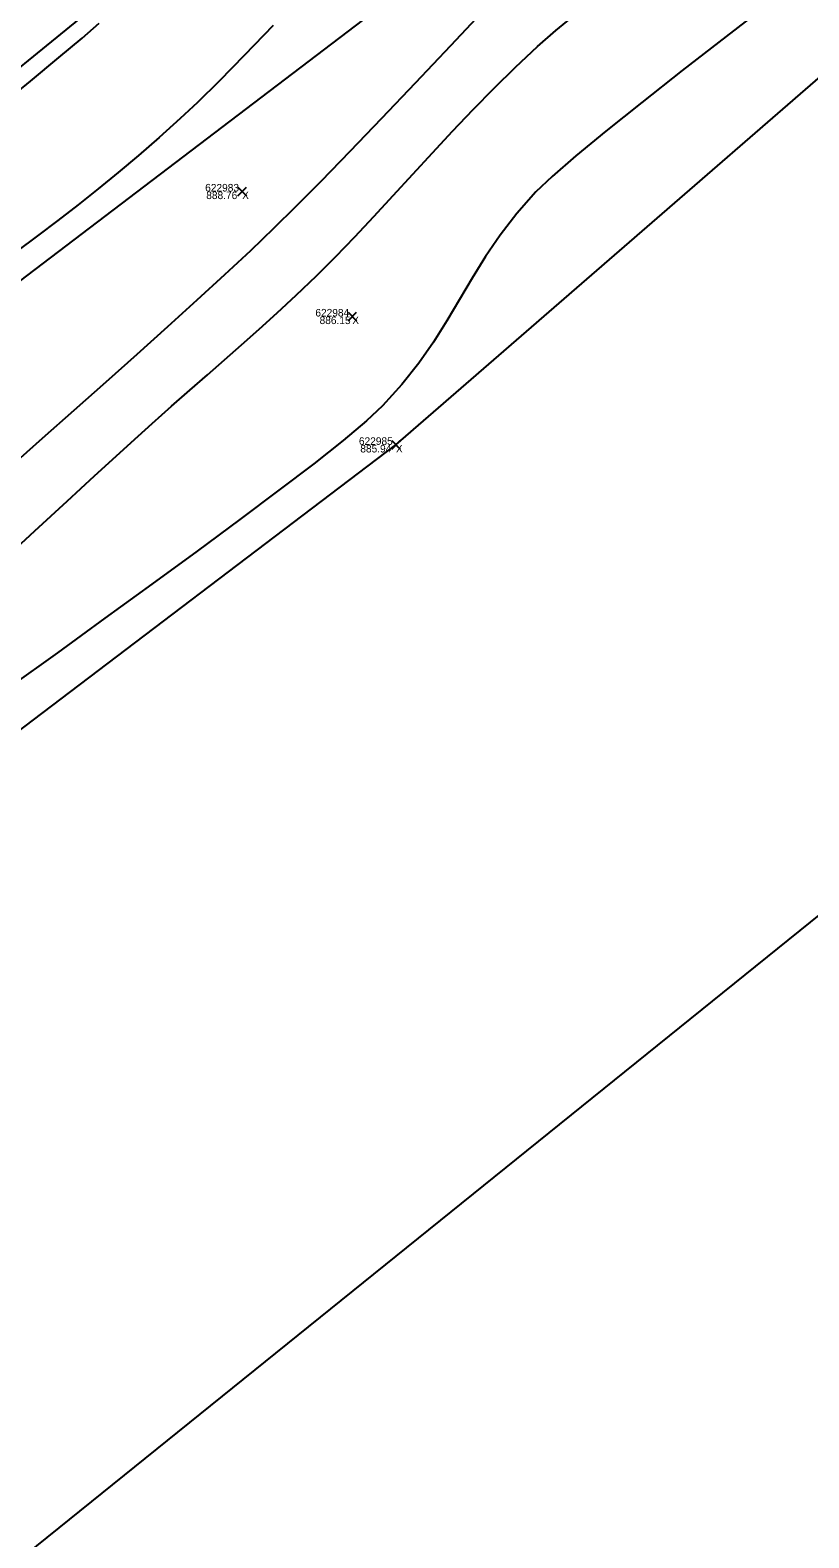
# Model space of a CAD drawing. Extents: x 1957117 to 1971063, y 701601 to 715861.
# Drawn here: x 1968409.1 to 1968445.1, y 710666.5 to 710736.2 of the extents above; entities that cross this region are included whole.
import ezdxf

# ---------------------------------------------------------------- set-up
doc = ezdxf.new("R2010")
doc.units = 0
for name, color, linetype in [('AP_X_Lights', 7, 'Continuous'), ('DT_X_Contour_Minor', 7, 'Continuous'), ('DT_X_TIN_Hull', 7, 'Continuous'), ('PV_P_Shoulder', 7, 'Continuous'), ('RS_Raster1', 7, 'Continuous'), ('RW_X_Esmt_RR', 7, 'Continuous'), ('RW_X_Fee_RW', 7, 'Continuous'), ('SC_Scratch1', 7, 'Continuous'), ('SC_Shading5', 7, 'Continuous')]:
    doc.layers.add(name, color=color, linetype=linetype)

msp = doc.modelspace()

# ---------------------------------------------------------------- linework, layer by layer
at = {"layer": 'AP_X_Lights'}
for p, q in [((1968418.71, 710728.527), (1968419.098, 710728.917)), ((1968418.71, 710728.917), (1968419.098, 710728.527)), ((1968423.793, 710722.753), (1968424.181, 710723.143)), ((1968423.793, 710723.143), (1968424.181, 710722.753)), ((1968425.807, 710716.823), (1968426.195, 710717.213)), ((1968425.807, 710717.213), (1968426.195, 710716.823))]:
    msp.add_line(p, q, dxfattribs=at)
at = {"layer": 'DT_X_Contour_Minor'}
for points in [[(1968443.405, 710737.552), (1968441.246, 710735.887), (1968439.213, 710734.306), (1968437.348, 710732.838), (1968435.696, 710731.514), (1968434.302, 710730.364), (1968433.209, 710729.416), (1968432.462, 710728.701), (1968431.58, 710727.702), (1968430.817, 710726.707), (1968430.143, 710725.715), (1968429.528, 710724.726), (1968428.941, 710723.739), (1968428.354, 710722.753), (1968427.735, 710721.769), (1968427.055, 710720.785), (1968426.283, 710719.801), (1968425.39, 710718.817), (1968424.645, 710718.125), (1968423.571, 710717.227), (1968422.21, 710716.15), (1968420.604, 710714.92), (1968418.796, 710713.564), (1968416.827, 710712.109), (1968414.738, 710710.582), (1968412.573, 710709.009), (1968410.374, 710707.418), (1968408.181, 710705.835)], [(1968443.405, 710737.552), (1968441.246, 710735.887), (1968439.213, 710734.306), (1968437.348, 710732.838), (1968435.696, 710731.514), (1968434.302, 710730.364), (1968433.209, 710729.416), (1968432.462, 710728.701), (1968431.58, 710727.702), (1968430.817, 710726.707), (1968430.143, 710725.715), (1968429.528, 710724.726), (1968428.941, 710723.739), (1968428.354, 710722.753), (1968427.735, 710721.769), (1968427.055, 710720.785), (1968426.283, 710719.801), (1968425.39, 710718.817), (1968424.645, 710718.125), (1968423.571, 710717.227), (1968422.21, 710716.15), (1968420.604, 710714.92), (1968418.796, 710713.564), (1968416.827, 710712.109), (1968414.738, 710710.582), (1968412.573, 710709.009), (1968410.374, 710707.418), (1968408.181, 710705.835)], [(1968407.634, 710711.474), (1968409.332, 710713.042), (1968410.831, 710714.425), (1968412.094, 710715.589), (1968413.089, 710716.504), (1968413.781, 710717.135), (1968414.746, 710718.005), (1968415.644, 710718.801), (1968416.49, 710719.544), (1968417.301, 710720.252), (1968418.092, 710720.945), (1968418.881, 710721.64), (1968419.683, 710722.358), (1968420.514, 710723.116), (1968421.391, 710723.934), (1968422.33, 710724.831), (1968423.215, 710725.708), (1968424.099, 710726.622), (1968424.987, 710727.567), (1968425.88, 710728.535), (1968426.781, 710729.52), (1968427.695, 710730.516), (1968428.622, 710731.516), (1968429.568, 710732.513), (1968430.533, 710733.501), (1968431.523, 710734.473), (1968432.538, 710735.422), (1968433.385, 710736.157), (1968434.485, 710737.061)], [(1968407.634, 710711.474), (1968409.332, 710713.042), (1968410.831, 710714.425), (1968412.094, 710715.589), (1968413.089, 710716.504), (1968413.781, 710717.135), (1968414.746, 710718.005), (1968415.644, 710718.801), (1968416.49, 710719.544), (1968417.301, 710720.252), (1968418.092, 710720.945), (1968418.881, 710721.64), (1968419.683, 710722.358), (1968420.514, 710723.116), (1968421.391, 710723.934), (1968422.33, 710724.831), (1968423.215, 710725.708), (1968424.099, 710726.622), (1968424.987, 710727.567), (1968425.88, 710728.535), (1968426.781, 710729.52), (1968427.695, 710730.516), (1968428.622, 710731.516), (1968429.568, 710732.513), (1968430.533, 710733.501), (1968431.523, 710734.473), (1968432.538, 710735.422), (1968433.385, 710736.157), (1968434.485, 710737.061)], [(1968408.237, 710716.039), (1968409.689, 710717.324), (1968411.156, 710718.623), (1968412.621, 710719.925), (1968414.066, 710721.216), (1968415.474, 710722.483), (1968416.827, 710723.712), (1968418.109, 710724.889), (1968419.301, 710726.003), (1968420.387, 710727.038), (1968421.384, 710728.022), (1968422.563, 710729.218), (1968423.894, 710730.592), (1968425.352, 710732.113), (1968426.907, 710733.748), (1968428.532, 710735.465), (1968430.2, 710737.232)], [(1968408.237, 710716.039), (1968409.689, 710717.324), (1968411.156, 710718.623), (1968412.621, 710719.925), (1968414.066, 710721.216), (1968415.474, 710722.483), (1968416.827, 710723.712), (1968418.109, 710724.889), (1968419.301, 710726.003), (1968420.387, 710727.038), (1968421.384, 710728.022), (1968422.563, 710729.218), (1968423.894, 710730.592), (1968425.352, 710732.113), (1968426.907, 710733.748), (1968428.532, 710735.465), (1968430.2, 710737.232)], [(1968407.608, 710732.59), (1968409.131, 710733.825), (1968410.449, 710734.908), (1968411.521, 710735.809), (1968412.308, 710736.498)], [(1968407.608, 710732.59), (1968409.131, 710733.825), (1968410.449, 710734.908), (1968411.521, 710735.809), (1968412.308, 710736.498)], [(1968420.342, 710736.39), (1968419.017, 710735.02), (1968417.841, 710733.824), (1968416.842, 710732.835), (1968416.049, 710732.087), (1968415.075, 710731.216), (1968414.122, 710730.391), (1968413.184, 710729.604), (1968412.255, 710728.847), (1968411.328, 710728.111), (1968410.396, 710727.39), (1968409.453, 710726.674), (1968408.491, 710725.956)], [(1968420.342, 710736.39), (1968419.017, 710735.02), (1968417.841, 710733.824), (1968416.842, 710732.835), (1968416.049, 710732.087), (1968415.075, 710731.216), (1968414.122, 710730.391), (1968413.184, 710729.604), (1968412.255, 710728.847), (1968411.328, 710728.111), (1968410.396, 710727.39), (1968409.453, 710726.674), (1968408.491, 710725.956)]]:
    msp.add_lwpolyline(points, dxfattribs=at)
at = {"layer": 'DT_X_TIN_Hull'}
msp.add_lwpolyline([(1967790.701, 710237.171), (1967830.563, 710265.437), (1967866.912, 710291.905), (1967909.248, 710323.677), (1967954.236, 710357.056), (1967987.309, 710382.243), (1968026.034, 710416.589), (1968068.4, 710445.095), (1968105.412, 710477.355), (1968148.193, 710505.967), (1968186.701, 710533.113), (1968240.547, 710537.613), (1968267.568, 710594.426), (1968303.236, 710626.129), (1968349.097, 710658.6), (1968381.997, 710683.606), (1968426.001, 710717.018), (1968464.516, 710750.461), (1968504.959, 710777.529), (1968545.689, 710813.171), (1968619.784, 710884.079)], dxfattribs=at)
at = {"layer": 'RW_X_Esmt_RR'}
msp.add_line((1967272.347, 709859.903), (1968456.675, 710761.138), dxfattribs=at)
at = {"layer": 'RW_X_Fee_RW'}
for points in [[(1963881.046, 707276.431), (1964172.578, 707701.964), (1964668.324, 708419.582), (1964735.207, 708501.875), (1964966.496, 708718.802), (1965107.468, 708816.338), (1965585.552, 709094.216), (1966091.861, 709326.705), (1966247.281, 709386.816), (1966633.174, 709551.737), (1966943.202, 709670.565), (1967172.032, 709812.662), (1967935.697, 710373.174), (1968346.714, 710683.963), (1968484.345, 710796.182), (1968743.632, 711067.038), (1968903.937, 711275.819), (1969041.222, 711501.316), (1969638.166, 712572.015), (1970019.077, 713196.718)], [(1967116.29, 709739.43), (1967383.14, 709927.52), (1967553.25, 710042.89), (1967829.55, 710230.43), (1968162.2, 710466.8), (1968517.84, 710753.6), (1968558.27, 710789.51), (1968630.48, 710856.95), (1968698.82, 710928.17), (1968731.45, 710965.15), (1968773.33, 711015.85), (1968804.61, 711056.38), (1968853.86, 711125.52), (1968913.61, 711220.63), (1968967.08, 711305.76), (1969517.7, 712248.37), (1969788.18, 712707.53), (1969960.82, 712983.76)]]:
    msp.add_lwpolyline(points, dxfattribs=at)
at = {"layer": 'SC_Shading5'}
for points in [[(1963589.678, 706586.994), (1963626.625, 706689.548), (1963651.76, 706746.832), (1963668.09, 706778.596), (1963682.768, 706805.402), (1963734.424, 706911.594), (1963826.849, 707116.717), (1963877.258, 707215.645), (1963964.981, 707354.472), (1964070.526, 707509.355), (1964132.574, 707601.994), (1964163.9, 707642.169), (1964191.2, 707685.167), (1964278.98, 707807.131), (1964326.11, 707874.364), (1964396.427, 707968.962), (1964508.519, 708133.679), (1964655.588, 708336.552), (1964745.319, 708429.172), (1964840.327, 708522.317), (1964988.178, 708660.245), (1965089.796, 708739.041), (1965251.743, 708835.216), (1965415.807, 708922.048), (1965866.2, 709149.38), (1966173.543, 709294.131), (1966283.627, 709338.196), (1966534.003, 709419.214), (1966689.084, 709471.266), (1967008.468, 709641.817), (1967166.677, 709750.124), (1967422.113, 709931.083), (1967818.707, 710198.831), (1968187.021, 710459.852), (1968360.589, 710592.493), (1968496.543, 710707.847), (1968606.427, 710809.378), (1968733.391, 710937.091), (1968807.28, 711025.4), (1968843.008, 711077.094), (1968863.233, 711106.099), (1968909.747, 711171.311), (1968974.133, 711279.559), (1969130.932, 711546.915), (1969247.433, 711744.686), (1969402.714, 712016.424), (1969505.287, 712191.789), (1969666.311, 712460.805), (1969771.586, 712639.896), (1969880.058, 712820.917), (1969964.994, 712955.706), (1969990.005, 713000.084), (1970030.065, 713068.479)], [(1963609.915, 706579.703), (1963646.615, 706681.572), (1963671.193, 706737.585), (1963687.092, 706768.511), (1963701.884, 706795.526), (1963753.906, 706902.469), (1963846.249, 707107.41), (1963895.973, 707204.994), (1963982.966, 707342.667), (1964088.35, 707497.312), (1964150.015, 707589.379), (1964181.502, 707629.761), (1964209.024, 707673.109), (1964296.517, 707794.674), (1964343.552, 707861.772), (1964413.958, 707956.489), (1964526.123, 708121.313), (1964672.104, 708322.686), (1964760.576, 708414.006), (1964855.195, 708506.77), (1965002.134, 708643.847), (1965101.925, 708721.226), (1965262.272, 708816.451), (1965425.685, 708902.939), (1965875.63, 709130.044), (1966182.13, 709274.398), (1966290.944, 709317.954), (1966540.737, 709398.785), (1966697.632, 709451.445), (1967019.644, 709623.399), (1967178.971, 709732.471), (1967434.35, 709913.39), (1967830.945, 710181.14), (1968199.774, 710442.525), (1968374.086, 710575.735), (1968510.806, 710691.739), (1968621.36, 710793.889), (1968749.296, 710922.58), (1968824.413, 711012.355), (1968860.678, 711064.827), (1968880.812, 711093.701), (1968927.778, 711159.547), (1968992.655, 711268.62), (1969149.476, 711536.015), (1969266.039, 711733.891), (1969421.336, 712005.657), (1969523.8, 712180.835), (1969684.812, 712449.831), (1969790.084, 712628.917), (1969898.385, 712809.653), (1969983.474, 712944.685), (1970008.657, 712989.367), (1970048.626, 713057.607)]]:
    msp.add_spline(points, degree=3, dxfattribs=at)

# ---------------------------------------------------------------- texts
at = {"layer": 'PV_P_Shoulder'}
for s, p in [('888.76', (1968417.248, 710728.372)), ('886.15', (1968422.48, 710722.598)), ('885.94', (1968424.359, 710716.668))]:
    msp.add_text(s, height=0.35, dxfattribs=at).set_placement(p)
at = {"layer": 'RS_Raster1'}
for s, p in [('622983', (1968417.198, 710728.722)), ('622984', (1968422.284, 710722.948)), ('622985', (1968424.295, 710717.018))]:
    msp.add_text(s, height=0.35, dxfattribs=at).set_placement(p)
at = {"layer": 'SC_Scratch1'}
for p in [(1968418.904, 710728.372), (1968423.987, 710722.598), (1968426.001, 710716.668)]:
    msp.add_text('X', height=0.35, dxfattribs=at).set_placement(p)

doc.saveas('drawing.dxf')
